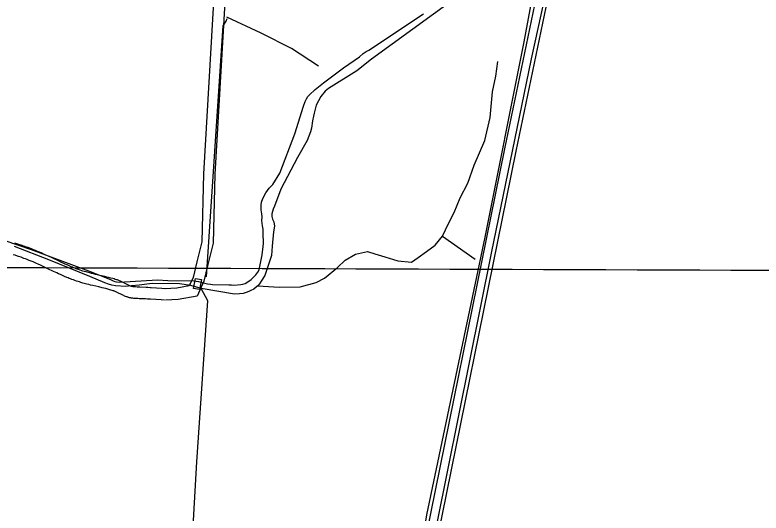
# Model space of a CAD drawing. Extents: x 3146026 to 3183936, y 897894 to 923344.
# Drawn here: x 3151989 to 3153937, y 908790 to 910091 of the extents above; entities that cross this region are included whole.
import ezdxf

# ---------------------------------------------------------------- set-up
doc = ezdxf.new("R2010")
doc.units = 0
for name, color, linetype in [('V-BRDG-OTLN', 7, 'Continuous'), ('V-GRID-MAJR', 7, 'Continuous'), ('V-ROAD-CNTR', 7, 'Continuous'), ('V-TOPO-SHOR', 7, 'Continuous')]:
    doc.layers.add(name, color=color, linetype=linetype)

msp = doc.modelspace()

# ---------------------------------------------------------------- linework, layer by layer
at = {"layer": 'V-BRDG-OTLN'}
msp.add_lwpolyline([(3152455.320000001, 909376.1899999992), (3152460.332000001, 909402.2729999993), (3152475.657000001, 909399.5309999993), (3152470.369000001, 909374.1129999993)], close=True, dxfattribs=at)
at = {"layer": 'V-GRID-MAJR'}
msp.add_spline([(3150267.842, 909437.3570000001), (3155490.4390000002, 909418.746), (3160713.04, 909400.895), (3165935.643, 909383.804), (3171158.249, 909367.4720000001), (3176380.857, 909351.9), (3181603.467, 909337.087), (3181603.468, 909337.087)], degree=3, dxfattribs=at)
at = {"layer": 'V-ROAD-CNTR'}
for points in [[(3152722.033519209, 912842.7132868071), (3152615.963731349, 911302.8253665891), (3152556.827849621, 910468.0970360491), (3152511.016941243, 909675.0066222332), (3152506.155950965, 909494.5789830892), (3152492.7309778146, 909438.8490945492), (3152482.3349986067, 909395.4331813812), (3152464.171034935, 909356.4282593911), (3152415.032133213, 909347.5542771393), (3152381.4212004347, 909345.6432809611)], [(3152689.1350749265, 912801.6794413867), (3152586.0357912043, 911304.9153624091), (3152526.889909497, 910470.023032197), (3152481.041001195, 909676.276619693), (3152476.252010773, 909498.5389751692), (3152463.5610361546, 909445.8550805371), (3152453.8630555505, 909405.3591615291), (3152443.539076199, 909383.1882058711), (3152411.502140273, 909377.4022174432), (3152379.719203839, 909375.5952210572)], [(3153753.1754569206, 912124.159723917), (3153647.276668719, 911628.383715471), (3153567.717827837, 911235.1775018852), (3153533.3858965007, 911067.783836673), (3153533.081897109, 911022.0459281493), (3153526.1809109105, 910970.112032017), (3153511.3029406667, 910900.1201720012), (3153469.520024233, 910650.3756714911), (3153448.659065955, 910502.225967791), (3153416.665129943, 910449.9110724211), (3153403.350156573, 910399.4581733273), (3153384.726193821, 910306.6023590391), (3153266.894429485, 909741.061490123), (3153038.340886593, 908612.8797464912), (3152770.142422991, 907334.5473031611)], [(3153782.513398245, 912117.8937364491), (3153676.648609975, 911622.2757276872), (3153597.113769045, 911229.1895138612), (3153563.3658365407, 911064.6398429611), (3153563.067837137, 911019.961932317), (3153555.766851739, 910965.010042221), (3153540.782881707, 910894.5241831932), (3153499.1719649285, 910645.8076806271), (3153477.4990082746, 910491.8819884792), (3153444.5510741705, 910438.0070962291), (3153432.5860981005, 910392.6741868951), (3153414.1181350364, 910300.5923710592), (3153296.2803707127, 909735.0235021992), (3153067.722827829, 908606.8217586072), (3152800.7713617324, 907334.435303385)], [(3152381.742199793, 909375.5732211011), (3152372.406218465, 909376.3052196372), (3152358.4102464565, 909377.3162176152), (3152344.4332744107, 909378.3052156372), (3152341.474280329, 909378.5052152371), (3152335.969291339, 909378.813214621), (3152331.175300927, 909379.0322141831), (3152314.8323336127, 909379.6972128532), (3152310.8803415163, 909379.8972124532), (3152307.9643473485, 909380.0712121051), (3152303.5483561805, 909380.3862114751), (3152301.418360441, 909380.5662111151), (3152299.3723645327, 909380.7582107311), (3152298.223366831, 909380.894210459), (3152297.207368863, 909381.0542101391), (3152296.195370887, 909381.2482097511), (3152295.2113728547, 909381.468209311), (3152294.241374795, 909381.7162088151), (3152293.274376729, 909381.9902082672), (3152292.325378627, 909382.2832076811), (3152291.397380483, 909382.5912070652), (3152290.536382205, 909382.8972064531), (3152288.640385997, 909383.6252049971), (3152286.8833895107, 909384.3592035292), (3152285.1863929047, 909385.1132020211), (3152283.559396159, 909385.8712005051), (3152282.061399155, 909386.5941990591), (3152269.233424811, 909393.0851860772), (3152267.3824285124, 909393.9801842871), (3152264.2624347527, 909395.423181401), (3152261.7984396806, 909396.4901792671), (3152259.897443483, 909397.2641777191), (3152258.389446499, 909397.8461765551), (3152256.1754509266, 909398.6411749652), (3152253.958455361, 909399.3641735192), (3152250.680461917, 909400.356171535), (3152247.5774681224, 909401.2661697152), (3152244.546474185, 909402.1271679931), (3152238.7544857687, 909403.7061648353), (3152233.301496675, 909405.1241619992), (3152228.2015068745, 909406.401159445), (3152223.418516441, 909407.5661571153), (3152214.5385342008, 909409.6691529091), (3152199.1065650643, 909413.2781456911), (3152193.4005764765, 909414.6431429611), (3152188.441586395, 909415.8611405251), (3152184.132595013, 909416.9511383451), (3152180.390602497, 909417.9261363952), (3152177.136609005, 909418.8011346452), (3152174.3316146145, 909419.5781330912), (3152169.385624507, 909421.0031302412), (3152165.7366318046, 909422.1061280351), (3152163.0506371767, 909422.9501263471), (3152158.992645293, 909424.2811236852), (3152154.968653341, 909425.6751208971), (3152151.4976602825, 909426.9321183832), (3152148.1246670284, 909428.1931158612), (3152144.8636735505, 909429.450113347), (3152141.710679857, 909430.6961108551), (3152138.659685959, 909431.9311083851), (3152135.727691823, 909433.142105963), (3152129.9857033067, 909435.5801010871), (3152124.6317140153, 909437.9220964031), (3152119.614724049, 909440.1720919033), (3152114.9047334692, 909442.3230876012), (3152110.4937422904, 909444.3670835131), (3152102.168758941, 909448.2800756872), (3152087.502788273, 909455.2610617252), (3152076.391810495, 909460.5210512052), (3152067.9548273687, 909464.4400433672), (3152061.5608401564, 909467.3460375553), (3152056.7218498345, 909469.498033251), (3152053.048857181, 909471.1010300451), (3152047.535868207, 909473.4520253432), (3152041.9748793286, 909475.7490207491), (3152036.704889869, 909477.8650165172), (3152031.7608997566, 909479.8070126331), (3152027.1099090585, 909481.5940090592), (3152022.7359178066, 909483.239005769), (3152018.621926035, 909484.7520027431), (3152014.7579337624, 909486.1429999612), (3152011.126941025, 909487.422997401), (3152007.715947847, 909488.6009950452), (3152004.4909542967, 909489.6919928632), (3151998.492966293, 909491.6609889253), (3151993.207976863, 909493.3299855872), (3151988.6389860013, 909494.7199828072)], [(3152379.3982044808, 909345.6652809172), (3152370.1542229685, 909346.389279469), (3152356.2702507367, 909347.3922774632), (3152342.3652785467, 909348.3772754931), (3152339.628284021, 909348.561275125), (3152334.4452943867, 909348.8512745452), (3152329.8813035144, 909349.060274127), (3152313.462336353, 909349.7272727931), (3152309.226344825, 909349.9432723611), (3152306.004351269, 909350.1352719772), (3152301.220360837, 909350.4762712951), (3152298.7523657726, 909350.684270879), (3152296.2023708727, 909350.9242703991), (3152294.127375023, 909351.170269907), (3152292.051379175, 909351.4962692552), (3152290.091383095, 909351.8722685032), (3152288.2173868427, 909352.292267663), (3152286.4413903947, 909352.7462667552), (3152284.7643937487, 909353.2202658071), (3152283.1673969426, 909353.7132648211), (3152281.641399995, 909354.2212638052), (3152280.138403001, 909354.755262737), (3152277.484408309, 909355.7732607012), (3152275.007413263, 909356.8072586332), (3152272.7604177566, 909357.8072566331), (3152270.705421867, 909358.7632547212), (3152268.765425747, 909359.7002528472), (3152255.929451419, 909366.1952398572), (3152254.554454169, 909366.8602385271), (3152252.0004592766, 909368.0412361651), (3152250.180462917, 909368.8302345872), (3152248.847465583, 909369.3722335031), (3152247.917467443, 909369.7302327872), (3152246.4534703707, 909370.2572317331), (3152244.9624733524, 909370.7422307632), (3152242.1124790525, 909371.6062290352), (3152239.259484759, 909372.4422273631), (3152236.5024902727, 909373.2252257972), (3152231.032501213, 909374.7162228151), (3152225.8815115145, 909376.0562201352), (3152221.007521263, 909377.2772176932), (3152216.412530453, 909378.396215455), (3152207.666547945, 909380.4672113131), (3152192.200578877, 909384.0842040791), (3152186.3345906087, 909385.4872012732), (3152181.185600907, 909386.751198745), (3152176.6706099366, 909387.8931964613), (3152172.710617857, 909388.926194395), (3152169.240624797, 909389.8591925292), (3152166.1776309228, 909390.706190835), (3152160.891641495, 909392.2291877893), (3152156.8986494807, 909393.4361853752), (3152153.8766555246, 909394.386183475), (3152149.406664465, 909395.8531805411), (3152144.952673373, 909397.3951774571), (3152141.133681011, 909398.7781746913), (3152137.476688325, 909400.1471719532), (3152133.9576953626, 909401.5021692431), (3152130.568702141, 909402.842166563), (3152127.3037086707, 909404.1631639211), (3152124.137715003, 909405.472161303), (3152118.1117270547, 909408.0301561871), (3152112.483738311, 909410.492151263), (3152107.244748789, 909412.8401465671), (3152102.366758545, 909415.0691421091), (3152097.805767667, 909417.1811378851), (3152089.3407845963, 909421.1621299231), (3152074.638814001, 909428.1591159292), (3152063.653835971, 909433.359105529), (3152055.4288524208, 909437.1800978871), (3152049.258864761, 909439.9840922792), (3152044.6258740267, 909442.0440881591), (3152041.164880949, 909443.5550851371), (3152035.9238914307, 909445.790080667), (3152030.658901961, 909447.9650763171), (3152025.6329120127, 909449.9830722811), (3152020.896921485, 909451.843068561), (3152016.449930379, 909453.5520651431), (3152012.2779387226, 909455.121062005), (3152008.363946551, 909456.5600591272), (3152004.6899538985, 909457.8830564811), (3152001.2449607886, 909459.0970540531), (3151998.011967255, 909460.213051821), (3151995.002973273, 909461.232049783), (3151989.296984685, 909463.1050460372), (3151984.323994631, 909464.6760428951)]]:
    msp.add_lwpolyline(points, dxfattribs=at)
at = {"layer": 'V-TOPO-SHOR'}
msp.add_line((3153105.528679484, 909513.3062864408), (3153190.623112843, 909453.2845002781), dxfattribs=at)
for points in [[(3152770.68331286, 907332.0719740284), (3152807.1947813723, 907508.3969071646), (3152896.9105182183, 907898.4761121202), (3153021.70201572, 908523.5778529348), (3153064.692020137, 908784.8758126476), (3153216.201988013, 909510.3939875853), (3153318.7070330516, 910020.5170236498), (3153394.493607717, 910430.2236255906)], [(3153447.424320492, 910428.8307870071), (3153424.188075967, 910369.2520473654), (3153416.147210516, 910338.1647405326), (3153336.8149697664, 909976.7035900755), (3153231.9672940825, 909469.049806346), (3153032.5288171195, 908477.5484104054), (3152799.417389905, 907331.9675086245)], [(3153135.283000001, 910133.5319999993), (3152919.555000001, 909975.6819999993), (3152881.542000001, 909944.7719999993), (3152807.445000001, 909898.7779999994)], [(3151962.385000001, 909501.6929999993), (3152030.989000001, 909478.6509999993), (3152180.917000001, 909422.6999999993), (3152238.001000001, 909399.9059999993), (3152245.415000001, 909396.3889999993), (3152249.853000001, 909394.9759999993), (3152253.478000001, 909394.2219999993), (3152260.720000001, 909393.3829999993), (3152361.205000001, 909399.1619999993), (3152388.1440000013, 909397.3849999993), (3152455.509000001, 909396.6879999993), (3152467.588000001, 909394.5769999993), (3152474.037000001, 909392.9239999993), (3152491.902000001, 909388.8789999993), (3152499.420000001, 909387.3739999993), (3152504.653000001, 909386.7759999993), (3152547.241000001, 909386.2799999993), (3152554.347000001, 909385.5739999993), (3152560.510000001, 909385.3889999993), (3152578.170000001, 909386.5649999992), (3152583.781000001, 909387.4459999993), (3152589.776000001, 909389.6679999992), (3152597.218000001, 909393.7859999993), (3152605.437000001, 909400.0569999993), (3152610.729000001, 909404.8149999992), (3152617.866000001, 909411.7409999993), (3152623.117000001, 909419.4459999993), (3152626.656000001, 909425.1159999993), (3152634.158000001, 909464.4519999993), (3152635.962000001, 909479.4749999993), (3152636.956000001, 909485.2459999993), (3152637.8940000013, 909495.1679999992), (3152636.755000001, 909519.9249999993), (3152636.593000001, 909531.8399999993), (3152635.278000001, 909539.9909999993), (3152633.746000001, 909554.1629999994), (3152633.884000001, 909563.9399999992), (3152633.378000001, 909571.5669999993), (3152632.032000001, 909581.9929999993), (3152631.862000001, 909594.4429999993), (3152632.425000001, 909602.3519999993), (3152635.651000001, 909611.5009999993), (3152644.0190000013, 909626.3449999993), (3152652.289000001, 909638.6429999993), (3152661.663000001, 909648.5429999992), (3152680.013000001, 909677.8499999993), (3152719.326000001, 909780.8189999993), (3152742.583000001, 909853.1749999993), (3152746.577000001, 909864.8789999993), (3152749.831000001, 909871.6169999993), (3152753.632000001, 909877.6959999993), (3152757.585000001, 909882.5679999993), (3152772.664000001, 909896.2979999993), (3152794.260000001, 909913.3289999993), (3152846.753000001, 909952.8719999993), (3152888.135000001, 909982.0859999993), (3152898.071000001, 909989.9879999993), (3152905.629000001, 909995.5809999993), (3152912.547000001, 909998.8879999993), (3153055.335000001, 910094.4189999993)], [(3152488.7847465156, 909406.747535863), (3152532.533963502, 910062.8731432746), (3152540.0683421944, 910074.7129181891), (3152542.664216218, 910081.8674318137)], [(3152781.4280000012, 909956.9939999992), (3152711.017000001, 910003.4549999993), (3152631.854000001, 910043.5039999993), (3152541.549000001, 910085.2769999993)], [(3152622.531000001, 909383.5499999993), (3152678.2843266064, 909380.0925057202), (3152733.6842917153, 909381.0422977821), (3152774.9018512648, 909391.9957208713), (3152796.871878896, 909403.4556307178), (3152831.3147898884, 909431.4405767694), (3152851.0688085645, 909450.1816219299), (3152877.977340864, 909466.3267930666), (3152909.444512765, 909472.7215765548), (3152928.5654229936, 909467.4032068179), (3152954.8408468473, 909459.488963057), (3152988.2707843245, 909448.9788452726), (3153024.2965958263, 909445.6232411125), (3153041.454740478, 909457.2097726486), (3153063.5513897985, 909473.4815654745), (3153085.6480391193, 909489.7533583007), (3153105.528679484, 909513.3062864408), (3153120.8506802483, 909546.6096022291), (3153136.046059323, 909575.1010350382), (3153151.4946817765, 909613.2162338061), (3153171.7551872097, 909651.2048108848), (3153187.4570530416, 909698.9437756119), (3153215.6318022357, 909763.2077765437), (3153229.2442808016, 909823.0397595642), (3153235.828867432, 909890.2794995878), (3153244.122976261, 909930.9905723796), (3153249.9478327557, 909969.3590145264)], [(3152807.445000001, 909898.7779999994), (3152798.707000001, 909891.5629999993), (3152787.105000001, 909878.0129999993), (3152775.6240000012, 909855.7659999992), (3152769.754000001, 909834.2599999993), (3152767.978000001, 909827.0059999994), (3152765.601000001, 909814.6539999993), (3152762.785000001, 909795.1979999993), (3152760.368000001, 909785.6589999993), (3152751.834000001, 909763.1819999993), (3152726.324000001, 909718.7809999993), (3152683.388000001, 909636.2509999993), (3152666.1780000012, 909591.8299999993), (3152662.674000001, 909583.6129999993), (3152660.880000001, 909577.5629999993), (3152659.756000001, 909571.6549999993), (3152659.719000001, 909564.4259999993), (3152661.151000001, 909557.7489999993), (3152664.327000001, 909550.4269999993), (3152666.226000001, 909538.9359999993), (3152664.145000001, 909524.4469999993), (3152660.774000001, 909486.6399999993), (3152658.285000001, 909462.6379999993), (3152640.783000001, 909410.3089999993), (3152631.879000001, 909395.4589999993), (3152627.015000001, 909388.6989999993), (3152622.531000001, 909383.5499999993), (3152619.625000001, 909380.6989999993), (3152612.208000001, 909374.7069999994), (3152604.220000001, 909371.2499999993), (3152599.033000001, 909368.6369999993), (3152592.508000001, 909366.0029999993), (3152584.375000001, 909363.3509999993), (3152575.415000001, 909362.4249999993), (3152562.302000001, 909361.8459999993), (3152474.535000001, 909376.0569999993), (3152448.179000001, 909384.1359999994), (3152418.127000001, 909388.4159999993), (3152347.004000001, 909389.8639999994), (3152313.052000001, 909385.2539999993), (3152293.131000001, 909382.9769999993), (3152277.884000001, 909381.8319999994), (3152251.616000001, 909383.3519999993), (3152241.544000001, 909385.4919999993), (3152232.6780000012, 909387.6479999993), (3152223.663000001, 909390.8739999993), (3152184.329000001, 909408.0179999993), (3152076.887000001, 909451.4209999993), (3151987.371000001, 909486.0959999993)], [(3152371.8524188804, 907333.5219607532), (3152410.973518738, 908005.1599316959), (3152464.029559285, 908923.4698506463), (3152491.950547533, 909344.0664354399), (3152474.535000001, 909376.0569999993)]]:
    msp.add_lwpolyline(points, dxfattribs=at)

doc.saveas('drawing.dxf')
